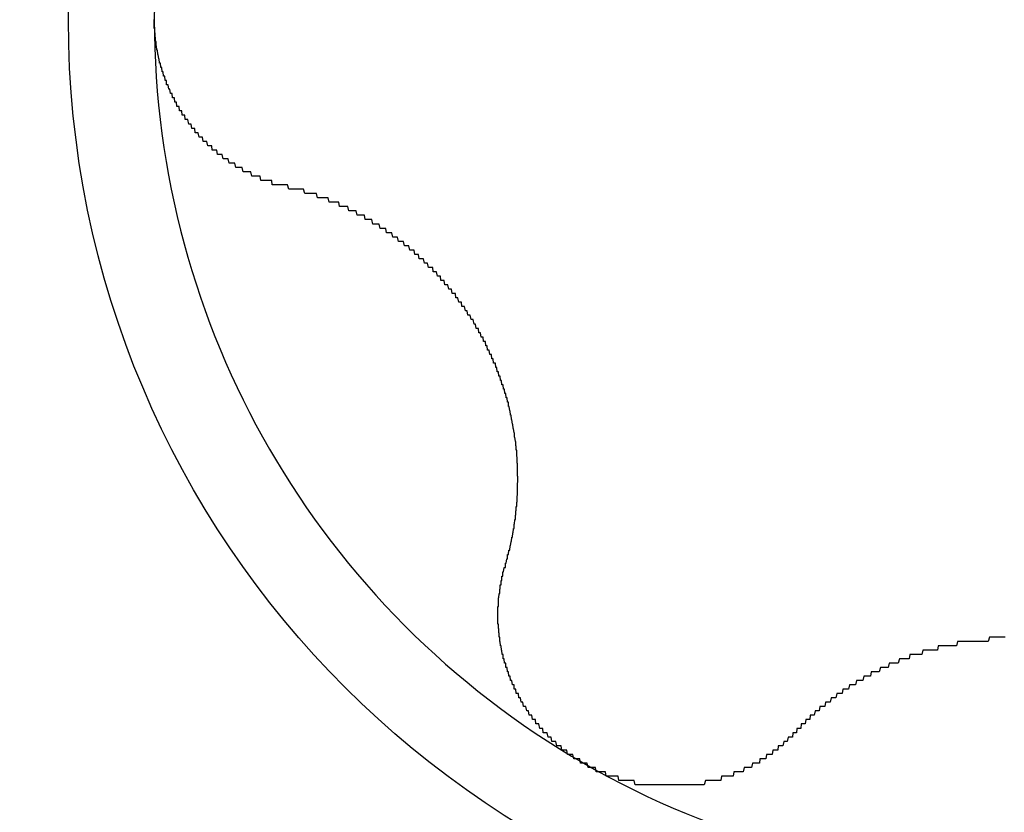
# Model space of a CAD drawing. Extents: x 1107 to 4046, y 937 to 3355.
# Tile 325 of 656: x 1455.93 to 1458.19, y 2739.39 to 2741.21. Entities that reach past the tile are written whole.
import ezdxf

# ---------------------------------------------------------------- set-up
doc = ezdxf.new("R2010")
doc.units = 0
doc.layers.add('KF_VIDA_L___C_RIGHT', color=7, linetype='CONTINUOUS')

# ---------------------------------------------------------------- blocks, each defined once
blk = doc.blocks.new('KF_VIDA_L___C_RIGHT')
at = {"layer": 'KF_VIDA_L___C_RIGHT'}
for points in [[(-130.171, 1051.62, 0), (-130.173, 1051.62, 0), (-130.175, 1051.62, 0), (-130.177, 1051.62, 0), (-130.179, 1051.62, 0), (-130.181, 1051.62, 0), (-130.183, 1051.62, 0), (-130.185, 1051.62, 0), (-130.186, 1051.62, 0), (-130.188, 1051.62, 0), (-130.19, 1051.62, 0), (-130.192, 1051.62, 0), (-130.194, 1051.62, 0), (-130.196, 1051.62, 0), (-130.198, 1051.62, 0), (-130.2, 1051.62, 0), (-130.202, 1051.62, 0), (-130.204, 1051.62, 0), (-130.205, 1051.63, 0), (-130.207, 1051.63, 0), (-130.209, 1051.63, 0), (-130.211, 1051.63, 0), (-130.213, 1051.63, 0), (-130.215, 1051.63, 0), (-130.217, 1051.63, 0), (-130.219, 1051.63, 0), (-130.22, 1051.63, 0), (-130.222, 1051.63, 0), (-130.224, 1051.63, 0), (-130.226, 1051.63, 0), (-130.228, 1051.63, 0), (-130.23, 1051.63, 0), (-130.232, 1051.64, 0), (-130.233, 1051.64, 0), (-130.235, 1051.64, 0), (-130.237, 1051.64, 0), (-130.239, 1051.64, 0), (-130.241, 1051.64, 0), (-130.242, 1051.64, 0), (-130.244, 1051.64, 0), (-130.246, 1051.64, 0), (-130.248, 1051.64, 0), (-130.25, 1051.64, 0), (-130.251, 1051.64, 0), (-130.253, 1051.65, 0), (-130.255, 1051.65, 0), (-130.257, 1051.65, 0), (-130.259, 1051.65, 0), (-130.26, 1051.65, 0), (-130.262, 1051.65, 0), (-130.264, 1051.65, 0), (-130.266, 1051.65, 0), (-130.267, 1051.65, 0), (-130.269, 1051.65, 0), (-130.271, 1051.65, 0), (-130.273, 1051.66, 0), (-130.274, 1051.66, 0), (-130.276, 1051.66, 0), (-130.278, 1051.66, 0), (-130.28, 1051.66, 0), (-130.281, 1051.66, 0), (-130.283, 1051.66, 0), (-130.285, 1051.66, 0), (-130.286, 1051.66, 0), (-130.288, 1051.66, 0), (-130.29, 1051.67, 0), (-130.291, 1051.67, 0), (-130.293, 1051.67, 0), (-130.295, 1051.67, 0), (-130.296, 1051.67, 0), (-130.298, 1051.67, 0), (-130.3, 1051.67, 0), (-130.301, 1051.67, 0), (-130.303, 1051.67, 0), (-130.305, 1051.68, 0), (-130.306, 1051.68, 0), (-130.308, 1051.68, 0), (-130.309, 1051.68, 0), (-130.311, 1051.68, 0), (-130.313, 1051.68, 0), (-130.314, 1051.68, 0), (-130.316, 1051.68, 0), (-130.317, 1051.68, 0), (-130.319, 1051.69, 0), (-130.321, 1051.69, 0), (-130.322, 1051.69, 0), (-130.324, 1051.69, 0), (-130.325, 1051.69, 0), (-130.327, 1051.69, 0), (-130.328, 1051.69, 0), (-130.33, 1051.69, 0), (-130.331, 1051.7, 0), (-130.333, 1051.7, 0), (-130.334, 1051.7, 0), (-130.336, 1051.7, 0), (-130.337, 1051.7, 0), (-130.339, 1051.7, 0), (-130.34, 1051.7, 0), (-130.342, 1051.7, 0), (-130.343, 1051.71, 0), (-130.345, 1051.71, 0), (-130.346, 1051.71, 0), (-130.348, 1051.71, 0), (-130.349, 1051.71, 0), (-130.351, 1051.71, 0), (-130.352, 1051.71, 0), (-130.354, 1051.72, 0), (-130.355, 1051.72, 0), (-130.357, 1051.72, 0), (-130.358, 1051.72, 0), (-130.36, 1051.72, 0), (-130.361, 1051.72, 0), (-130.363, 1051.72, 0), (-130.364, 1051.73, 0), (-130.365, 1051.73, 0), (-130.367, 1051.73, 0), (-130.368, 1051.73, 0), (-130.37, 1051.73, 0), (-130.371, 1051.73, 0), (-130.372, 1051.73, 0), (-130.374, 1051.74, 0), (-130.375, 1051.74, 0), (-130.377, 1051.74, 0), (-130.378, 1051.74, 0), (-130.379, 1051.74, 0), (-130.381, 1051.74, 0), (-130.382, 1051.75, 0), (-130.383, 1051.75, 0), (-130.385, 1051.75, 0), (-130.386, 1051.75, 0), (-130.387, 1051.75, 0), (-130.389, 1051.75, 0), (-130.39, 1051.76, 0), (-130.391, 1051.76, 0), (-130.393, 1051.76, 0), (-130.394, 1051.76, 0), (-130.395, 1051.76, 0), (-130.396, 1051.76, 0), (-130.398, 1051.77, 0), (-130.399, 1051.77, 0), (-130.4, 1051.77, 0), (-130.401, 1051.77, 0), (-130.403, 1051.77, 0), (-130.404, 1051.77, 0), (-130.405, 1051.78, 0), (-130.406, 1051.78, 0), (-130.407, 1051.78, 0), (-130.409, 1051.78, 0), (-130.41, 1051.78, 0), (-130.411, 1051.78, 0), (-130.412, 1051.79, 0), (-130.413, 1051.79, 0), (-130.414, 1051.79, 0), (-130.416, 1051.79, 0), (-130.417, 1051.79, 0), (-130.418, 1051.8, 0), (-130.419, 1051.8, 0), (-130.42, 1051.8, 0), (-130.421, 1051.8, 0), (-130.422, 1051.8, 0), (-130.423, 1051.8, 0), (-130.424, 1051.81, 0), (-130.425, 1051.81, 0), (-130.426, 1051.81, 0), (-130.427, 1051.81, 0), (-130.428, 1051.81, 0), (-130.429, 1051.82, 0), (-130.43, 1051.82, 0), (-130.431, 1051.82, 0), (-130.432, 1051.82, 0), (-130.433, 1051.82, 0), (-130.434, 1051.83, 0), (-130.435, 1051.83, 0), (-130.436, 1051.83, 0), (-130.437, 1051.83, 0), (-130.438, 1051.83, 0), (-130.439, 1051.84, 0), (-130.44, 1051.84, 0), (-130.441, 1051.84, 0), (-130.442, 1051.84, 0), (-130.442, 1051.84, 0), (-130.443, 1051.85, 0), (-130.444, 1051.85, 0), (-130.445, 1051.85, 0), (-130.446, 1051.85, 0), (-130.447, 1051.85, 0), (-130.447, 1051.86, 0), (-130.448, 1051.86, 0), (-130.449, 1051.86, 0), (-130.45, 1051.86, 0), (-130.45, 1051.86, 0), (-130.451, 1051.87, 0), (-130.452, 1051.87, 0), (-130.453, 1051.87, 0), (-130.453, 1051.87, 0), (-130.454, 1051.87, 0), (-130.455, 1051.88, 0), (-130.455, 1051.88, 0), (-130.456, 1051.88, 0), (-130.457, 1051.88, 0), (-130.457, 1051.88, 0), (-130.458, 1051.89, 0), (-130.459, 1051.89, 0), (-130.459, 1051.89, 0), (-130.46, 1051.89, 0), (-130.46, 1051.89, 0), (-130.461, 1051.9, 0), (-130.462, 1051.9, 0), (-130.462, 1051.9, 0), (-130.463, 1051.9, 0), (-130.463, 1051.9, 0), (-130.464, 1051.91, 0), (-130.464, 1051.91, 0), (-130.465, 1051.91, 0), (-130.465, 1051.91, 0), (-130.466, 1051.92, 0), (-130.466, 1051.92, 0), (-130.467, 1051.92, 0), (-130.467, 1051.92, 0), (-130.467, 1051.92, 0), (-130.468, 1051.93, 0), (-130.468, 1051.93, 0), (-130.469, 1051.93, 0), (-130.469, 1051.93, 0), (-130.469, 1051.93, 0), (-130.47, 1051.94, 0), (-130.47, 1051.94, 0), (-130.47, 1051.94, 0), (-130.471, 1051.94, 0), (-130.471, 1051.94, 0), (-130.471, 1051.95, 0), (-130.472, 1051.95, 0), (-130.472, 1051.95, 0), (-130.472, 1051.95, 0), (-130.472, 1051.96, 0), (-130.473, 1051.96, 0), (-130.473, 1051.96, 0), (-130.473, 1051.96, 0), (-130.473, 1051.96, 0), (-130.473, 1051.97, 0), (-130.474, 1051.97, 0), (-130.474, 1051.97, 0), (-130.474, 1051.97, 0), (-130.474, 1051.97, 0), (-130.474, 1051.98, 0), (-130.474, 1051.98, 0), (-130.475, 1051.98, 0), (-130.475, 1051.98, 0), (-130.475, 1051.99, 0), (-130.475, 1051.99, 0), (-130.475, 1051.99, 0), (-130.475, 1051.99, 0), (-130.475, 1051.99, 0), (-130.475, 1052, 0)], [(-129.668, 1050.74, 0), (-129.668, 1050.75, 0), (-129.667, 1050.75, 0), (-129.666, 1050.75, 0), (-129.666, 1050.75, 0), (-129.665, 1050.76, 0), (-129.664, 1050.76, 0), (-129.664, 1050.76, 0), (-129.663, 1050.76, 0), (-129.663, 1050.77, 0), (-129.662, 1050.77, 0), (-129.661, 1050.77, 0), (-129.661, 1050.77, 0), (-129.66, 1050.78, 0), (-129.66, 1050.78, 0), (-129.659, 1050.78, 0), (-129.658, 1050.78, 0), (-129.658, 1050.78, 0), (-129.657, 1050.79, 0), (-129.657, 1050.79, 0), (-129.656, 1050.79, 0), (-129.656, 1050.79, 0), (-129.655, 1050.8, 0), (-129.655, 1050.8, 0), (-129.654, 1050.8, 0), (-129.654, 1050.8, 0), (-129.653, 1050.81, 0), (-129.653, 1050.81, 0), (-129.652, 1050.81, 0), (-129.652, 1050.81, 0), (-129.651, 1050.82, 0), (-129.651, 1050.82, 0), (-129.651, 1050.82, 0), (-129.65, 1050.82, 0), (-129.65, 1050.82, 0), (-129.649, 1050.83, 0), (-129.649, 1050.83, 0), (-129.648, 1050.83, 0), (-129.648, 1050.83, 0), (-129.648, 1050.84, 0), (-129.647, 1050.84, 0), (-129.647, 1050.84, 0), (-129.647, 1050.84, 0), (-129.646, 1050.85, 0), (-129.646, 1050.85, 0), (-129.646, 1050.85, 0), (-129.645, 1050.85, 0), (-129.645, 1050.86, 0), (-129.645, 1050.86, 0), (-129.644, 1050.86, 0), (-129.644, 1050.86, 0), (-129.644, 1050.86, 0), (-129.644, 1050.87, 0), (-129.643, 1050.87, 0), (-129.643, 1050.87, 0), (-129.643, 1050.87, 0), (-129.643, 1050.88, 0), (-129.642, 1050.88, 0), (-129.642, 1050.88, 0), (-129.642, 1050.88, 0), (-129.642, 1050.89, 0), (-129.642, 1050.89, 0), (-129.641, 1050.89, 0), (-129.641, 1050.89, 0), (-129.641, 1050.89, 0), (-129.641, 1050.9, 0), (-129.641, 1050.9, 0), (-129.641, 1050.9, 0), (-129.641, 1050.9, 0), (-129.64, 1050.91, 0), (-129.64, 1050.91, 0), (-129.64, 1050.91, 0), (-129.64, 1050.91, 0), (-129.64, 1050.92, 0), (-129.64, 1050.92, 0), (-129.64, 1050.92, 0), (-129.64, 1050.92, 0), (-129.64, 1050.93, 0), (-129.64, 1050.93, 0), (-129.64, 1050.93, 0), (-129.64, 1050.93, 0), (-129.639, 1050.94, 0), (-129.639, 1050.94, 0), (-129.639, 1050.94, 0), (-129.639, 1050.94, 0), (-129.639, 1050.95, 0), (-129.639, 1050.95, 0), (-129.64, 1050.95, 0), (-129.64, 1050.95, 0), (-129.64, 1050.95, 0), (-129.64, 1050.96, 0), (-129.64, 1050.96, 0), (-129.64, 1050.96, 0), (-129.64, 1050.96, 0), (-129.64, 1050.97, 0), (-129.64, 1050.97, 0), (-129.64, 1050.97, 0), (-129.64, 1050.97, 0), (-129.64, 1050.98, 0), (-129.64, 1050.98, 0), (-129.641, 1050.98, 0), (-129.641, 1050.98, 0), (-129.641, 1050.99, 0), (-129.641, 1050.99, 0), (-129.641, 1050.99, 0), (-129.641, 1050.99, 0), (-129.642, 1051, 0), (-129.642, 1051, 0), (-129.642, 1051, 0), (-129.642, 1051.01, 0), (-129.643, 1051.01, 0), (-129.643, 1051.01, 0), (-129.643, 1051.01, 0), (-129.643, 1051.02, 0), (-129.644, 1051.02, 0), (-129.644, 1051.02, 0), (-129.644, 1051.02, 0), (-129.644, 1051.03, 0), (-129.645, 1051.03, 0), (-129.645, 1051.03, 0), (-129.645, 1051.03, 0), (-129.646, 1051.04, 0), (-129.646, 1051.04, 0), (-129.646, 1051.04, 0), (-129.647, 1051.04, 0), (-129.647, 1051.05, 0), (-129.648, 1051.05, 0), (-129.648, 1051.05, 0), (-129.648, 1051.05, 0), (-129.649, 1051.06, 0), (-129.649, 1051.06, 0), (-129.65, 1051.06, 0), (-129.65, 1051.06, 0), (-129.651, 1051.07, 0), (-129.651, 1051.07, 0), (-129.652, 1051.07, 0), (-129.652, 1051.07, 0), (-129.653, 1051.08, 0), (-129.653, 1051.08, 0), (-129.654, 1051.08, 0), (-129.654, 1051.08, 0), (-129.655, 1051.09, 0), (-129.655, 1051.09, 0), (-129.656, 1051.09, 0), (-129.656, 1051.09, 0), (-129.657, 1051.1, 0), (-129.657, 1051.1, 0), (-129.658, 1051.1, 0), (-129.659, 1051.11, 0), (-129.659, 1051.11, 0), (-129.66, 1051.11, 0), (-129.661, 1051.11, 0), (-129.661, 1051.12, 0), (-129.662, 1051.12, 0), (-129.663, 1051.12, 0), (-129.663, 1051.12, 0), (-129.664, 1051.13, 0), (-129.665, 1051.13, 0), (-129.665, 1051.13, 0), (-129.666, 1051.13, 0), (-129.667, 1051.14, 0), (-129.668, 1051.14, 0), (-129.668, 1051.14, 0), (-129.669, 1051.14, 0), (-129.67, 1051.15, 0), (-129.671, 1051.15, 0), (-129.672, 1051.15, 0), (-129.672, 1051.15, 0), (-129.673, 1051.16, 0), (-129.674, 1051.16, 0), (-129.675, 1051.16, 0), (-129.676, 1051.16, 0), (-129.677, 1051.17, 0), (-129.677, 1051.17, 0), (-129.678, 1051.17, 0), (-129.679, 1051.17, 0), (-129.68, 1051.18, 0), (-129.681, 1051.18, 0), (-129.682, 1051.18, 0), (-129.683, 1051.18, 0), (-129.684, 1051.19, 0), (-129.685, 1051.19, 0), (-129.686, 1051.19, 0), (-129.687, 1051.19, 0), (-129.688, 1051.2, 0), (-129.689, 1051.2, 0), (-129.689, 1051.2, 0), (-129.69, 1051.2, 0), (-129.691, 1051.21, 0), (-129.692, 1051.21, 0), (-129.694, 1051.21, 0), (-129.695, 1051.21, 0), (-129.696, 1051.22, 0), (-129.697, 1051.22, 0), (-129.698, 1051.22, 0), (-129.699, 1051.22, 0), (-129.7, 1051.23, 0), (-129.701, 1051.23, 0), (-129.702, 1051.23, 0), (-129.703, 1051.23, 0), (-129.704, 1051.23, 0), (-129.705, 1051.24, 0), (-129.706, 1051.24, 0), (-129.707, 1051.24, 0), (-129.709, 1051.24, 0), (-129.71, 1051.25, 0), (-129.711, 1051.25, 0), (-129.712, 1051.25, 0), (-129.713, 1051.25, 0), (-129.714, 1051.26, 0), (-129.715, 1051.26, 0), (-129.717, 1051.26, 0), (-129.718, 1051.26, 0), (-129.719, 1051.27, 0), (-129.72, 1051.27, 0), (-129.721, 1051.27, 0), (-129.723, 1051.27, 0), (-129.724, 1051.27, 0), (-129.725, 1051.28, 0), (-129.726, 1051.28, 0), (-129.728, 1051.28, 0), (-129.729, 1051.28, 0), (-129.73, 1051.29, 0), (-129.731, 1051.29, 0), (-129.733, 1051.29, 0), (-129.734, 1051.29, 0), (-129.735, 1051.29, 0), (-129.737, 1051.3, 0), (-129.738, 1051.3, 0), (-129.739, 1051.3, 0), (-129.74, 1051.3, 0), (-129.742, 1051.31, 0), (-129.743, 1051.31, 0), (-129.745, 1051.31, 0), (-129.746, 1051.31, 0), (-129.747, 1051.31, 0), (-129.749, 1051.32, 0), (-129.75, 1051.32, 0), (-129.752, 1051.32, 0), (-129.753, 1051.32, 0), (-129.754, 1051.32, 0), (-129.756, 1051.33, 0), (-129.757, 1051.33, 0), (-129.759, 1051.33, 0), (-129.76, 1051.33, 0), (-129.762, 1051.34, 0), (-129.763, 1051.34, 0), (-129.765, 1051.34, 0), (-129.766, 1051.34, 0), (-129.768, 1051.34, 0), (-129.769, 1051.35, 0), (-129.771, 1051.35, 0), (-129.772, 1051.35, 0), (-129.774, 1051.35, 0), (-129.775, 1051.35, 0), (-129.777, 1051.36, 0), (-129.779, 1051.36, 0), (-129.78, 1051.36, 0), (-129.782, 1051.36, 0), (-129.783, 1051.37, 0), (-129.785, 1051.37, 0), (-129.787, 1051.37, 0), (-129.788, 1051.37, 0), (-129.79, 1051.37, 0), (-129.792, 1051.38, 0), (-129.793, 1051.38, 0), (-129.795, 1051.38, 0), (-129.797, 1051.38, 0), (-129.798, 1051.38, 0), (-129.8, 1051.39, 0), (-129.802, 1051.39, 0), (-129.803, 1051.39, 0), (-129.805, 1051.39, 0), (-129.807, 1051.39, 0), (-129.809, 1051.4, 0), (-129.81, 1051.4, 0), (-129.812, 1051.4, 0), (-129.814, 1051.4, 0), (-129.816, 1051.4, 0), (-129.817, 1051.41, 0), (-129.819, 1051.41, 0), (-129.821, 1051.41, 0), (-129.823, 1051.41, 0), (-129.824, 1051.41, 0), (-129.826, 1051.42, 0), (-129.828, 1051.42, 0), (-129.83, 1051.42, 0), (-129.832, 1051.42, 0), (-129.834, 1051.42, 0), (-129.835, 1051.43, 0), (-129.837, 1051.43, 0), (-129.839, 1051.43, 0), (-129.841, 1051.43, 0), (-129.843, 1051.43, 0), (-129.845, 1051.43, 0), (-129.847, 1051.44, 0), (-129.849, 1051.44, 0), (-129.85, 1051.44, 0), (-129.852, 1051.44, 0), (-129.854, 1051.44, 0), (-129.856, 1051.45, 0), (-129.858, 1051.45, 0), (-129.86, 1051.45, 0), (-129.862, 1051.45, 0), (-129.864, 1051.45, 0), (-129.866, 1051.45, 0), (-129.868, 1051.46, 0), (-129.87, 1051.46, 0), (-129.872, 1051.46, 0), (-129.874, 1051.46, 0), (-129.876, 1051.46, 0), (-129.878, 1051.47, 0), (-129.88, 1051.47, 0), (-129.882, 1051.47, 0), (-129.884, 1051.47, 0), (-129.886, 1051.47, 0), (-129.888, 1051.47, 0), (-129.89, 1051.48, 0), (-129.892, 1051.48, 0), (-129.894, 1051.48, 0), (-129.896, 1051.48, 0), (-129.898, 1051.48, 0), (-129.9, 1051.48, 0), (-129.902, 1051.49, 0), (-129.904, 1051.49, 0), (-129.906, 1051.49, 0), (-129.908, 1051.49, 0), (-129.91, 1051.49, 0), (-129.912, 1051.49, 0), (-129.914, 1051.49, 0), (-129.916, 1051.5, 0), (-129.918, 1051.5, 0), (-129.92, 1051.5, 0), (-129.922, 1051.5, 0), (-129.924, 1051.5, 0), (-129.927, 1051.5, 0), (-129.929, 1051.51, 0), (-129.931, 1051.51, 0), (-129.933, 1051.51, 0), (-129.935, 1051.51, 0), (-129.937, 1051.51, 0), (-129.939, 1051.51, 0), (-129.941, 1051.51, 0), (-129.943, 1051.52, 0), (-129.945, 1051.52, 0), (-129.947, 1051.52, 0), (-129.95, 1051.52, 0), (-129.952, 1051.52, 0), (-129.954, 1051.52, 0), (-129.956, 1051.52, 0), (-129.958, 1051.53, 0), (-129.96, 1051.53, 0), (-129.962, 1051.53, 0), (-129.964, 1051.53, 0), (-129.966, 1051.53, 0), (-129.969, 1051.53, 0), (-129.971, 1051.53, 0), (-129.973, 1051.53, 0), (-129.975, 1051.54, 0), (-129.977, 1051.54, 0), (-129.979, 1051.54, 0), (-129.981, 1051.54, 0), (-129.983, 1051.54, 0), (-129.985, 1051.54, 0), (-129.988, 1051.54, 0), (-129.99, 1051.54, 0), (-129.992, 1051.55, 0), (-129.994, 1051.55, 0), (-129.996, 1051.55, 0), (-129.998, 1051.55, 0), (-130, 1051.55, 0), (-130.002, 1051.55, 0), (-130.004, 1051.55, 0), (-130.007, 1051.55, 0), (-130.009, 1051.55, 0), (-130.011, 1051.56, 0), (-130.013, 1051.56, 0), (-130.015, 1051.56, 0), (-130.017, 1051.56, 0), (-130.019, 1051.56, 0), (-130.021, 1051.56, 0), (-130.023, 1051.56, 0), (-130.025, 1051.56, 0), (-130.028, 1051.56, 0), (-130.03, 1051.57, 0), (-130.032, 1051.57, 0), (-130.034, 1051.57, 0), (-130.036, 1051.57, 0), (-130.038, 1051.57, 0), (-130.04, 1051.57, 0), (-130.042, 1051.57, 0), (-130.045, 1051.57, 0), (-130.047, 1051.57, 0), (-130.049, 1051.57, 0), (-130.051, 1051.58, 0), (-130.053, 1051.58, 0), (-130.055, 1051.58, 0), (-130.058, 1051.58, 0), (-130.06, 1051.58, 0), (-130.062, 1051.58, 0), (-130.064, 1051.58, 0), (-130.066, 1051.58, 0), (-130.068, 1051.58, 0), (-130.071, 1051.58, 0), (-130.073, 1051.58, 0), (-130.075, 1051.59, 0), (-130.077, 1051.59, 0), (-130.079, 1051.59, 0), (-130.082, 1051.59, 0), (-130.084, 1051.59, 0), (-130.086, 1051.59, 0), (-130.088, 1051.59, 0), (-130.091, 1051.59, 0), (-130.093, 1051.59, 0), (-130.095, 1051.59, 0), (-130.097, 1051.59, 0), (-130.1, 1051.59, 0), (-130.102, 1051.6, 0), (-130.104, 1051.6, 0), (-130.106, 1051.6, 0), (-130.109, 1051.6, 0), (-130.111, 1051.6, 0), (-130.113, 1051.6, 0), (-130.116, 1051.6, 0), (-130.118, 1051.6, 0), (-130.12, 1051.6, 0), (-130.122, 1051.6, 0), (-130.125, 1051.6, 0), (-130.127, 1051.6, 0), (-130.129, 1051.6, 0), (-130.132, 1051.61, 0), (-130.134, 1051.61, 0), (-130.136, 1051.61, 0), (-130.139, 1051.61, 0), (-130.141, 1051.61, 0), (-130.143, 1051.61, 0), (-130.145, 1051.61, 0), (-130.148, 1051.61, 0), (-130.15, 1051.61, 0), (-130.152, 1051.61, 0), (-130.155, 1051.61, 0), (-130.157, 1051.61, 0), (-130.159, 1051.61, 0), (-130.162, 1051.61, 0), (-130.164, 1051.61, 0), (-130.166, 1051.61, 0), (-130.169, 1051.62, 0), (-130.171, 1051.62, 0)], [(-129.488, 1050.29, 0), (-129.489, 1050.29, 0), (-129.491, 1050.29, 0), (-129.493, 1050.29, 0), (-129.495, 1050.29, 0), (-129.497, 1050.3, 0), (-129.498, 1050.3, 0), (-129.5, 1050.3, 0), (-129.502, 1050.3, 0), (-129.504, 1050.3, 0), (-129.506, 1050.3, 0), (-129.507, 1050.3, 0), (-129.509, 1050.3, 0), (-129.511, 1050.3, 0), (-129.513, 1050.31, 0), (-129.514, 1050.31, 0), (-129.516, 1050.31, 0), (-129.518, 1050.31, 0), (-129.52, 1050.31, 0), (-129.521, 1050.31, 0), (-129.523, 1050.31, 0), (-129.525, 1050.31, 0), (-129.527, 1050.32, 0), (-129.528, 1050.32, 0), (-129.53, 1050.32, 0), (-129.532, 1050.32, 0), (-129.533, 1050.32, 0), (-129.535, 1050.32, 0), (-129.537, 1050.32, 0), (-129.538, 1050.32, 0), (-129.54, 1050.33, 0), (-129.542, 1050.33, 0), (-129.543, 1050.33, 0), (-129.545, 1050.33, 0), (-129.547, 1050.33, 0), (-129.548, 1050.33, 0), (-129.55, 1050.33, 0), (-129.552, 1050.34, 0), (-129.553, 1050.34, 0), (-129.555, 1050.34, 0), (-129.556, 1050.34, 0), (-129.558, 1050.34, 0), (-129.559, 1050.34, 0), (-129.561, 1050.34, 0), (-129.563, 1050.35, 0), (-129.564, 1050.35, 0), (-129.566, 1050.35, 0), (-129.567, 1050.35, 0), (-129.569, 1050.35, 0), (-129.57, 1050.35, 0), (-129.572, 1050.36, 0), (-129.573, 1050.36, 0), (-129.575, 1050.36, 0), (-129.576, 1050.36, 0), (-129.578, 1050.36, 0), (-129.579, 1050.36, 0), (-129.581, 1050.36, 0), (-129.582, 1050.37, 0), (-129.584, 1050.37, 0), (-129.585, 1050.37, 0), (-129.587, 1050.37, 0), (-129.588, 1050.37, 0), (-129.589, 1050.37, 0), (-129.591, 1050.38, 0), (-129.592, 1050.38, 0), (-129.594, 1050.38, 0), (-129.595, 1050.38, 0), (-129.596, 1050.38, 0), (-129.598, 1050.38, 0), (-129.599, 1050.39, 0), (-129.601, 1050.39, 0), (-129.602, 1050.39, 0), (-129.603, 1050.39, 0), (-129.604, 1050.39, 0), (-129.606, 1050.39, 0), (-129.607, 1050.4, 0), (-129.608, 1050.4, 0), (-129.61, 1050.4, 0), (-129.611, 1050.4, 0), (-129.612, 1050.4, 0), (-129.613, 1050.4, 0), (-129.615, 1050.41, 0), (-129.616, 1050.41, 0), (-129.617, 1050.41, 0), (-129.618, 1050.41, 0), (-129.619, 1050.41, 0), (-129.621, 1050.42, 0), (-129.622, 1050.42, 0), (-129.623, 1050.42, 0), (-129.624, 1050.42, 0), (-129.625, 1050.42, 0), (-129.626, 1050.42, 0), (-129.628, 1050.43, 0), (-129.629, 1050.43, 0), (-129.63, 1050.43, 0), (-129.631, 1050.43, 0), (-129.632, 1050.43, 0), (-129.633, 1050.44, 0), (-129.634, 1050.44, 0), (-129.635, 1050.44, 0), (-129.636, 1050.44, 0), (-129.637, 1050.44, 0), (-129.638, 1050.45, 0), (-129.639, 1050.45, 0), (-129.64, 1050.45, 0), (-129.641, 1050.45, 0), (-129.642, 1050.45, 0), (-129.643, 1050.45, 0), (-129.644, 1050.46, 0), (-129.645, 1050.46, 0), (-129.646, 1050.46, 0), (-129.647, 1050.46, 0), (-129.648, 1050.46, 0), (-129.648, 1050.47, 0), (-129.649, 1050.47, 0), (-129.65, 1050.47, 0), (-129.651, 1050.47, 0), (-129.652, 1050.47, 0), (-129.653, 1050.48, 0), (-129.654, 1050.48, 0), (-129.654, 1050.48, 0), (-129.655, 1050.48, 0), (-129.656, 1050.48, 0), (-129.657, 1050.49, 0), (-129.658, 1050.49, 0), (-129.658, 1050.49, 0), (-129.659, 1050.49, 0), (-129.66, 1050.49, 0), (-129.661, 1050.5, 0), (-129.661, 1050.5, 0), (-129.662, 1050.5, 0), (-129.663, 1050.5, 0), (-129.663, 1050.5, 0), (-129.664, 1050.51, 0), (-129.665, 1050.51, 0), (-129.665, 1050.51, 0), (-129.666, 1050.51, 0), (-129.667, 1050.51, 0), (-129.667, 1050.52, 0), (-129.668, 1050.52, 0), (-129.668, 1050.52, 0), (-129.669, 1050.52, 0), (-129.67, 1050.52, 0), (-129.67, 1050.52, 0), (-129.671, 1050.53, 0), (-129.671, 1050.53, 0), (-129.672, 1050.53, 0), (-129.672, 1050.53, 0), (-129.673, 1050.53, 0), (-129.673, 1050.54, 0), (-129.674, 1050.54, 0), (-129.674, 1050.54, 0), (-129.675, 1050.54, 0), (-129.675, 1050.54, 0), (-129.676, 1050.55, 0), (-129.676, 1050.55, 0), (-129.677, 1050.55, 0), (-129.677, 1050.55, 0), (-129.677, 1050.55, 0), (-129.678, 1050.56, 0), (-129.678, 1050.56, 0), (-129.679, 1050.56, 0), (-129.679, 1050.56, 0), (-129.679, 1050.56, 0), (-129.68, 1050.57, 0), (-129.68, 1050.57, 0), (-129.68, 1050.57, 0), (-129.68, 1050.57, 0), (-129.681, 1050.57, 0), (-129.681, 1050.58, 0), (-129.681, 1050.58, 0), (-129.682, 1050.58, 0), (-129.682, 1050.58, 0), (-129.682, 1050.58, 0), (-129.682, 1050.59, 0), (-129.683, 1050.59, 0), (-129.683, 1050.59, 0), (-129.683, 1050.59, 0), (-129.683, 1050.59, 0), (-129.683, 1050.6, 0), (-129.684, 1050.6, 0), (-129.684, 1050.6, 0), (-129.684, 1050.6, 0), (-129.684, 1050.6, 0), (-129.684, 1050.61, 0), (-129.684, 1050.61, 0), (-129.684, 1050.61, 0), (-129.684, 1050.61, 0), (-129.685, 1050.61, 0), (-129.685, 1050.62, 0), (-129.685, 1050.62, 0), (-129.685, 1050.62, 0), (-129.685, 1050.62, 0), (-129.685, 1050.62, 0), (-129.685, 1050.63, 0), (-129.685, 1050.63, 0), (-129.685, 1050.63, 0), (-129.685, 1050.63, 0), (-129.685, 1050.63, 0), (-129.685, 1050.64, 0), (-129.685, 1050.64, 0), (-129.685, 1050.64, 0), (-129.685, 1050.64, 0), (-129.685, 1050.64, 0), (-129.685, 1050.65, 0), (-129.685, 1050.65, 0), (-129.685, 1050.65, 0), (-129.684, 1050.65, 0), (-129.684, 1050.65, 0), (-129.684, 1050.66, 0), (-129.684, 1050.66, 0), (-129.684, 1050.66, 0), (-129.684, 1050.66, 0), (-129.684, 1050.66, 0), (-129.684, 1050.67, 0), (-129.683, 1050.67, 0), (-129.683, 1050.67, 0), (-129.683, 1050.67, 0), (-129.683, 1050.67, 0), (-129.683, 1050.67, 0), (-129.682, 1050.68, 0), (-129.682, 1050.68, 0), (-129.682, 1050.68, 0), (-129.682, 1050.68, 0), (-129.681, 1050.68, 0), (-129.681, 1050.69, 0), (-129.681, 1050.69, 0), (-129.68, 1050.69, 0), (-129.68, 1050.69, 0), (-129.68, 1050.69, 0), (-129.68, 1050.7, 0), (-129.679, 1050.7, 0), (-129.679, 1050.7, 0), (-129.679, 1050.7, 0), (-129.678, 1050.7, 0), (-129.678, 1050.71, 0), (-129.677, 1050.71, 0), (-129.677, 1050.71, 0), (-129.677, 1050.71, 0), (-129.676, 1050.71, 0), (-129.676, 1050.72, 0), (-129.675, 1050.72, 0), (-129.675, 1050.72, 0), (-129.675, 1050.72, 0), (-129.674, 1050.72, 0), (-129.674, 1050.73, 0), (-129.673, 1050.73, 0), (-129.673, 1050.73, 0), (-129.672, 1050.73, 0), (-129.672, 1050.73, 0), (-129.671, 1050.74, 0), (-129.671, 1050.74, 0), (-129.67, 1050.74, 0), (-129.67, 1050.74, 0), (-129.669, 1050.74, 0), (-129.668, 1050.74, 0)], [(-128.519, 1050.58, 0), (-128.522, 1050.58, 0), (-128.524, 1050.58, 0), (-128.527, 1050.58, 0), (-128.529, 1050.58, 0), (-128.532, 1050.58, 0), (-128.535, 1050.58, 0), (-128.537, 1050.58, 0), (-128.54, 1050.58, 0), (-128.542, 1050.58, 0), (-128.545, 1050.58, 0), (-128.548, 1050.58, 0), (-128.55, 1050.58, 0), (-128.553, 1050.58, 0), (-128.555, 1050.58, 0), (-128.558, 1050.57, 0), (-128.561, 1050.57, 0), (-128.563, 1050.57, 0), (-128.566, 1050.57, 0), (-128.568, 1050.57, 0), (-128.571, 1050.57, 0), (-128.574, 1050.57, 0), (-128.576, 1050.57, 0), (-128.579, 1050.57, 0), (-128.581, 1050.57, 0), (-128.584, 1050.57, 0), (-128.587, 1050.57, 0), (-128.589, 1050.57, 0), (-128.592, 1050.57, 0), (-128.595, 1050.57, 0), (-128.597, 1050.57, 0), (-128.6, 1050.57, 0), (-128.602, 1050.57, 0), (-128.605, 1050.57, 0), (-128.608, 1050.57, 0), (-128.61, 1050.57, 0), (-128.613, 1050.57, 0), (-128.615, 1050.57, 0), (-128.618, 1050.57, 0), (-128.621, 1050.57, 0), (-128.623, 1050.57, 0), (-128.626, 1050.57, 0), (-128.629, 1050.57, 0), (-128.631, 1050.56, 0), (-128.634, 1050.56, 0), (-128.636, 1050.56, 0), (-128.639, 1050.56, 0), (-128.642, 1050.56, 0), (-128.644, 1050.56, 0), (-128.647, 1050.56, 0), (-128.649, 1050.56, 0), (-128.652, 1050.56, 0), (-128.655, 1050.56, 0), (-128.657, 1050.56, 0), (-128.66, 1050.56, 0), (-128.662, 1050.56, 0), (-128.665, 1050.56, 0), (-128.667, 1050.56, 0), (-128.67, 1050.56, 0), (-128.673, 1050.56, 0), (-128.675, 1050.55, 0), (-128.678, 1050.55, 0), (-128.68, 1050.55, 0), (-128.683, 1050.55, 0), (-128.685, 1050.55, 0), (-128.688, 1050.55, 0), (-128.69, 1050.55, 0), (-128.693, 1050.55, 0), (-128.696, 1050.55, 0), (-128.698, 1050.55, 0), (-128.701, 1050.55, 0), (-128.703, 1050.55, 0), (-128.706, 1050.55, 0), (-128.708, 1050.55, 0), (-128.711, 1050.54, 0), (-128.713, 1050.54, 0), (-128.716, 1050.54, 0), (-128.718, 1050.54, 0), (-128.721, 1050.54, 0), (-128.723, 1050.54, 0), (-128.726, 1050.54, 0), (-128.728, 1050.54, 0), (-128.731, 1050.54, 0), (-128.733, 1050.54, 0), (-128.736, 1050.54, 0), (-128.738, 1050.54, 0), (-128.74, 1050.53, 0), (-128.743, 1050.53, 0), (-128.745, 1050.53, 0), (-128.748, 1050.53, 0), (-128.75, 1050.53, 0), (-128.753, 1050.53, 0), (-128.755, 1050.53, 0), (-128.757, 1050.53, 0), (-128.76, 1050.53, 0), (-128.762, 1050.53, 0), (-128.765, 1050.52, 0), (-128.767, 1050.52, 0), (-128.769, 1050.52, 0), (-128.772, 1050.52, 0), (-128.774, 1050.52, 0), (-128.776, 1050.52, 0), (-128.779, 1050.52, 0), (-128.781, 1050.52, 0), (-128.783, 1050.52, 0), (-128.786, 1050.52, 0), (-128.788, 1050.51, 0), (-128.79, 1050.51, 0), (-128.793, 1050.51, 0), (-128.795, 1050.51, 0), (-128.797, 1050.51, 0), (-128.8, 1050.51, 0), (-128.802, 1050.51, 0), (-128.804, 1050.51, 0), (-128.806, 1050.51, 0), (-128.809, 1050.5, 0), (-128.811, 1050.5, 0), (-128.813, 1050.5, 0), (-128.815, 1050.5, 0), (-128.818, 1050.5, 0), (-128.82, 1050.5, 0), (-128.822, 1050.5, 0), (-128.824, 1050.5, 0), (-128.827, 1050.5, 0), (-128.829, 1050.49, 0), (-128.831, 1050.49, 0), (-128.833, 1050.49, 0), (-128.835, 1050.49, 0), (-128.837, 1050.49, 0), (-128.84, 1050.49, 0), (-128.842, 1050.49, 0), (-128.844, 1050.49, 0), (-128.846, 1050.48, 0), (-128.848, 1050.48, 0), (-128.85, 1050.48, 0), (-128.852, 1050.48, 0), (-128.854, 1050.48, 0), (-128.856, 1050.48, 0), (-128.858, 1050.48, 0), (-128.861, 1050.48, 0), (-128.863, 1050.47, 0), (-128.865, 1050.47, 0), (-128.867, 1050.47, 0), (-128.869, 1050.47, 0), (-128.871, 1050.47, 0), (-128.873, 1050.47, 0), (-128.875, 1050.47, 0), (-128.877, 1050.47, 0), (-128.879, 1050.46, 0), (-128.881, 1050.46, 0), (-128.883, 1050.46, 0), (-128.885, 1050.46, 0), (-128.886, 1050.46, 0), (-128.888, 1050.46, 0), (-128.89, 1050.46, 0), (-128.892, 1050.46, 0), (-128.894, 1050.45, 0), (-128.896, 1050.45, 0), (-128.898, 1050.45, 0), (-128.9, 1050.45, 0), (-128.902, 1050.45, 0), (-128.904, 1050.45, 0), (-128.906, 1050.45, 0), (-128.908, 1050.44, 0), (-128.91, 1050.44, 0), (-128.911, 1050.44, 0), (-128.913, 1050.44, 0), (-128.915, 1050.44, 0), (-128.917, 1050.44, 0), (-128.919, 1050.44, 0), (-128.921, 1050.43, 0), (-128.923, 1050.43, 0), (-128.925, 1050.43, 0), (-128.927, 1050.43, 0), (-128.928, 1050.43, 0), (-128.93, 1050.43, 0), (-128.932, 1050.43, 0), (-128.934, 1050.42, 0), (-128.936, 1050.42, 0), (-128.938, 1050.42, 0), (-128.94, 1050.42, 0), (-128.941, 1050.42, 0), (-128.943, 1050.42, 0), (-128.945, 1050.42, 0), (-128.947, 1050.41, 0), (-128.949, 1050.41, 0), (-128.951, 1050.41, 0), (-128.952, 1050.41, 0), (-128.954, 1050.41, 0), (-128.956, 1050.41, 0), (-128.958, 1050.4, 0), (-128.96, 1050.4, 0), (-128.961, 1050.4, 0), (-128.963, 1050.4, 0), (-128.965, 1050.4, 0), (-128.967, 1050.4, 0), (-128.968, 1050.39, 0), (-128.97, 1050.39, 0), (-128.972, 1050.39, 0), (-128.974, 1050.39, 0), (-128.975, 1050.39, 0), (-128.977, 1050.39, 0), (-128.979, 1050.38, 0), (-128.981, 1050.38, 0), (-128.982, 1050.38, 0), (-128.984, 1050.38, 0), (-128.986, 1050.38, 0), (-128.988, 1050.38, 0), (-128.989, 1050.37, 0), (-128.991, 1050.37, 0), (-128.993, 1050.37, 0), (-128.994, 1050.37, 0), (-128.996, 1050.37, 0), (-128.998, 1050.37, 0), (-128.999, 1050.36, 0), (-129.001, 1050.36, 0), (-129.003, 1050.36, 0)], [(-129.003, 1050.36, 0), (-129.004, 1050.36, 0), (-129.005, 1050.36, 0), (-129.007, 1050.36, 0), (-129.008, 1050.35, 0), (-129.01, 1050.35, 0), (-129.011, 1050.35, 0), (-129.012, 1050.35, 0), (-129.014, 1050.35, 0), (-129.015, 1050.35, 0), (-129.017, 1050.35, 0), (-129.018, 1050.35, 0), (-129.02, 1050.34, 0), (-129.021, 1050.34, 0), (-129.022, 1050.34, 0), (-129.024, 1050.34, 0), (-129.025, 1050.34, 0), (-129.027, 1050.34, 0), (-129.028, 1050.34, 0), (-129.03, 1050.33, 0), (-129.031, 1050.33, 0), (-129.033, 1050.33, 0), (-129.034, 1050.33, 0), (-129.036, 1050.33, 0), (-129.037, 1050.33, 0), (-129.039, 1050.33, 0), (-129.041, 1050.33, 0), (-129.042, 1050.32, 0), (-129.044, 1050.32, 0), (-129.045, 1050.32, 0), (-129.047, 1050.32, 0), (-129.048, 1050.32, 0), (-129.05, 1050.32, 0), (-129.052, 1050.32, 0), (-129.053, 1050.32, 0), (-129.055, 1050.31, 0), (-129.056, 1050.31, 0), (-129.058, 1050.31, 0), (-129.06, 1050.31, 0), (-129.061, 1050.31, 0), (-129.063, 1050.31, 0), (-129.064, 1050.31, 0), (-129.066, 1050.31, 0), (-129.068, 1050.31, 0), (-129.069, 1050.3, 0), (-129.071, 1050.3, 0), (-129.073, 1050.3, 0), (-129.074, 1050.3, 0), (-129.076, 1050.3, 0), (-129.078, 1050.3, 0), (-129.079, 1050.3, 0), (-129.081, 1050.3, 0), (-129.083, 1050.3, 0), (-129.084, 1050.29, 0), (-129.086, 1050.29, 0), (-129.088, 1050.29, 0), (-129.089, 1050.29, 0), (-129.091, 1050.29, 0), (-129.093, 1050.29, 0), (-129.095, 1050.29, 0), (-129.096, 1050.29, 0), (-129.098, 1050.29, 0), (-129.1, 1050.29, 0), (-129.102, 1050.28, 0), (-129.103, 1050.28, 0), (-129.105, 1050.28, 0), (-129.107, 1050.28, 0), (-129.109, 1050.28, 0), (-129.11, 1050.28, 0), (-129.112, 1050.28, 0), (-129.114, 1050.28, 0), (-129.116, 1050.28, 0), (-129.117, 1050.28, 0), (-129.119, 1050.28, 0), (-129.121, 1050.27, 0), (-129.123, 1050.27, 0), (-129.125, 1050.27, 0), (-129.126, 1050.27, 0), (-129.128, 1050.27, 0), (-129.13, 1050.27, 0), (-129.132, 1050.27, 0), (-129.134, 1050.27, 0), (-129.135, 1050.27, 0), (-129.137, 1050.27, 0), (-129.139, 1050.27, 0), (-129.141, 1050.27, 0), (-129.143, 1050.27, 0), (-129.144, 1050.26, 0), (-129.146, 1050.26, 0), (-129.148, 1050.26, 0), (-129.15, 1050.26, 0), (-129.152, 1050.26, 0), (-129.154, 1050.26, 0), (-129.156, 1050.26, 0), (-129.157, 1050.26, 0), (-129.159, 1050.26, 0), (-129.161, 1050.26, 0), (-129.163, 1050.26, 0), (-129.165, 1050.26, 0), (-129.167, 1050.26, 0), (-129.169, 1050.26, 0), (-129.171, 1050.26, 0), (-129.173, 1050.25, 0), (-129.175, 1050.25, 0), (-129.177, 1050.25, 0), (-129.179, 1050.25, 0), (-129.181, 1050.25, 0), (-129.182, 1050.25, 0), (-129.184, 1050.25, 0), (-129.186, 1050.25, 0), (-129.188, 1050.25, 0), (-129.19, 1050.25, 0), (-129.192, 1050.25, 0), (-129.194, 1050.25, 0), (-129.196, 1050.25, 0), (-129.198, 1050.25, 0), (-129.2, 1050.25, 0), (-129.202, 1050.25, 0), (-129.204, 1050.25, 0), (-129.206, 1050.25, 0), (-129.208, 1050.25, 0), (-129.211, 1050.24, 0), (-129.213, 1050.24, 0), (-129.215, 1050.24, 0), (-129.217, 1050.24, 0), (-129.219, 1050.24, 0), (-129.221, 1050.24, 0), (-129.223, 1050.24, 0), (-129.225, 1050.24, 0), (-129.227, 1050.24, 0), (-129.229, 1050.24, 0), (-129.231, 1050.24, 0), (-129.233, 1050.24, 0), (-129.235, 1050.24, 0), (-129.237, 1050.24, 0), (-129.239, 1050.24, 0), (-129.242, 1050.24, 0), (-129.244, 1050.24, 0), (-129.246, 1050.24, 0), (-129.248, 1050.24, 0), (-129.25, 1050.24, 0), (-129.252, 1050.24, 0), (-129.254, 1050.24, 0), (-129.256, 1050.24, 0), (-129.258, 1050.24, 0), (-129.26, 1050.24, 0), (-129.263, 1050.24, 0), (-129.265, 1050.24, 0), (-129.267, 1050.24, 0), (-129.269, 1050.24, 0), (-129.271, 1050.24, 0), (-129.273, 1050.24, 0), (-129.275, 1050.24, 0), (-129.278, 1050.24, 0), (-129.28, 1050.24, 0), (-129.282, 1050.24, 0), (-129.284, 1050.24, 0), (-129.286, 1050.24, 0), (-129.288, 1050.24, 0), (-129.29, 1050.24, 0), (-129.292, 1050.24, 0), (-129.295, 1050.24, 0), (-129.297, 1050.24, 0), (-129.299, 1050.24, 0), (-129.301, 1050.24, 0), (-129.303, 1050.24, 0), (-129.305, 1050.24, 0), (-129.307, 1050.24, 0), (-129.31, 1050.24, 0), (-129.312, 1050.24, 0), (-129.314, 1050.24, 0), (-129.316, 1050.24, 0), (-129.318, 1050.24, 0), (-129.32, 1050.24, 0), (-129.323, 1050.24, 0), (-129.325, 1050.24, 0), (-129.327, 1050.24, 0), (-129.329, 1050.24, 0), (-129.331, 1050.24, 0), (-129.333, 1050.24, 0), (-129.335, 1050.24, 0), (-129.338, 1050.24, 0), (-129.34, 1050.24, 0), (-129.342, 1050.24, 0), (-129.344, 1050.24, 0), (-129.346, 1050.24, 0), (-129.348, 1050.24, 0), (-129.35, 1050.24, 0), (-129.353, 1050.24, 0), (-129.355, 1050.24, 0), (-129.357, 1050.24, 0), (-129.359, 1050.24, 0), (-129.361, 1050.24, 0), (-129.363, 1050.24, 0), (-129.365, 1050.24, 0), (-129.367, 1050.24, 0), (-129.37, 1050.24, 0), (-129.372, 1050.25, 0), (-129.374, 1050.25, 0), (-129.376, 1050.25, 0), (-129.378, 1050.25, 0), (-129.38, 1050.25, 0), (-129.382, 1050.25, 0), (-129.384, 1050.25, 0), (-129.386, 1050.25, 0), (-129.389, 1050.25, 0), (-129.391, 1050.25, 0), (-129.393, 1050.25, 0), (-129.395, 1050.25, 0), (-129.397, 1050.25, 0), (-129.399, 1050.25, 0), (-129.401, 1050.25, 0), (-129.403, 1050.25, 0), (-129.405, 1050.25, 0), (-129.407, 1050.25, 0), (-129.409, 1050.26, 0), (-129.411, 1050.26, 0), (-129.413, 1050.26, 0), (-129.415, 1050.26, 0), (-129.418, 1050.26, 0), (-129.42, 1050.26, 0), (-129.422, 1050.26, 0), (-129.424, 1050.26, 0), (-129.426, 1050.26, 0), (-129.428, 1050.26, 0), (-129.43, 1050.26, 0), (-129.432, 1050.26, 0), (-129.434, 1050.26, 0), (-129.436, 1050.26, 0), (-129.438, 1050.27, 0), (-129.44, 1050.27, 0), (-129.442, 1050.27, 0), (-129.444, 1050.27, 0), (-129.446, 1050.27, 0), (-129.448, 1050.27, 0), (-129.45, 1050.27, 0), (-129.452, 1050.27, 0), (-129.453, 1050.27, 0), (-129.455, 1050.27, 0), (-129.457, 1050.27, 0), (-129.459, 1050.27, 0), (-129.461, 1050.28, 0), (-129.463, 1050.28, 0), (-129.465, 1050.28, 0), (-129.467, 1050.28, 0), (-129.469, 1050.28, 0), (-129.471, 1050.28, 0), (-129.473, 1050.28, 0), (-129.475, 1050.28, 0), (-129.476, 1050.28, 0), (-129.478, 1050.28, 0), (-129.48, 1050.29, 0), (-129.482, 1050.29, 0), (-129.484, 1050.29, 0), (-129.486, 1050.29, 0), (-129.488, 1050.29, 0)]]:
    blk.add_polyline3d(points, dxfattribs=at)
for radius in [4.7, 3.6, 2.1725]:
    blk.add_circle((-128.5, 1052), radius, dxfattribs=at)
for start, end in [(120, 180), (180, 240), (240, 300)]:
    blk.add_arc((-128.5, 1052), 1.975, start, end, dxfattribs=at)

msp = doc.modelspace()

# ---------------------------------------------------------------- block references
at = {"layer": 'KF_VIDA_L___C_RIGHT'}
msp.add_blockref('KF_VIDA_L___C_RIGHT', (1586.7097, 1689.2132), dxfattribs=at)

doc.saveas('drawing.dxf')
